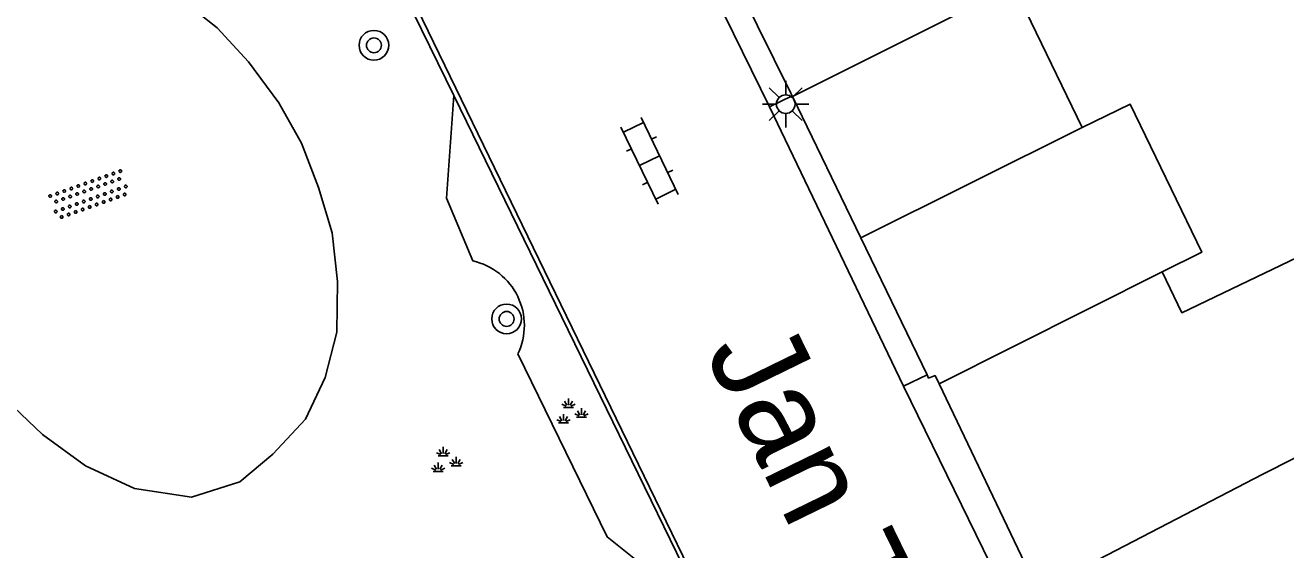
# Model space of a CAD drawing. Extents: x 132994 to 136000, y 393499 to 395512.
# Drawn here: x 134651.8 to 134685.71, y 394959.08 to 394973.19 of the extents above; entities that cross this region are included whole.
import ezdxf

# ---------------------------------------------------------------- set-up
doc = ezdxf.new("R2010")
doc.units = 0
for name, color, linetype in [('gg-afsc-hekwerk', 7, 'Continuous'), ('gg-anno-openbare ruimte label', 7, 'Continuous'), ('gg-bbg-bijgebouw', 7, 'Continuous'), ('gg-bbg-gedigitaliseerde bijgebouw', 7, 'Continuous'), ('gg-bbg-tussenscheiding', 7, 'Continuous'), ('gg-knt-onverhard', 7, 'Continuous'), ('gg-knt-verharding', 7, 'Continuous'), ('gg-knt-verharding nz', 7, 'Continuous'), ('gt-grn-groengrens', 7, 'Continuous'), ('gt-symb-boom', 7, 'Continuous'), ('gt-symb-groenvak', 7, 'Continuous'), ('gt-symb-klinker verharding', 7, 'Continuous'), ('gt-symb-lichtmast', 7, 'Continuous'), ('gt-symb-overige verharding', 7, 'Continuous')]:
    doc.layers.add(name, color=color, linetype=linetype)

# ---------------------------------------------------------------- blocks, each defined once
blk = doc.blocks.new('gt0-LMAST')
at = {"layer": 'gt-symb-lichtmast'}
for p, q in [((-0.182, 0.173), (-0.447, 0.438)), ((-0.005, 0.246), (-0.005, 0.621)), ((0.172, 0.173), (0.437, 0.438)), ((-0.255, -0.004), (-0.63, -0.004)), ((-0.182, -0.181), (-0.447, -0.446)), ((-0.005, -0.254), (-0.005, -0.629)), ((0.437, -0.446), (0.172, -0.181)), ((0.245, -0.004), (0.62, -0.004))]:
    blk.add_line(p, q, dxfattribs=at)
blk.add_circle((-0.005, -0.004), 0.25, dxfattribs=at)
blk = doc.blocks.new('gt0-BOOM')
at = {"layer": 'gt-symb-boom'}
for radius in [0.4, 0.2]:
    blk.add_circle((0, 0), radius, dxfattribs=at)
blk = doc.blocks.new('gt0-GRVAK')
at = {"layer": 'gt-symb-groenvak'}
for p, q in [((-0.047, 0.214), (-0.047, 0.393)), ((-0.11, 0.189), (-0.228, 0.24)), ((-0.182, 0.153), (0.088, 0.153)), ((-0.091, 0.211), (-0.156, 0.322)), ((-0.004, 0.211), (0.061, 0.322)), ((0.015, 0.189), (0.133, 0.24)), ((0.262, -0.052), (0.197, 0.059)), ((0.305, -0.049), (0.305, 0.13)), ((0.349, -0.052), (0.414, 0.059)), ((-0.245, -0.228), (-0.363, -0.177)), ((-0.318, -0.264), (-0.047, -0.264)), ((-0.226, -0.206), (-0.291, -0.095)), ((-0.183, -0.203), (-0.183, -0.024)), ((-0.139, -0.206), (-0.074, -0.095)), ((-0.12, -0.228), (-0.002, -0.177)), ((0.243, -0.074), (0.125, -0.023)), ((0.17, -0.11), (0.441, -0.11)), ((0.368, -0.074), (0.486, -0.023))]:
    blk.add_line(p, q, dxfattribs=at)
blk = doc.blocks.new('gt0-KL1')
at = {"layer": 'gt-symb-klinker verharding'}
for p, q in [((-0.5, 0.3), (-0.5, 0.45)), ((0.5, 0.3), (0.5, 0.45)), ((-1.15, 0.3), (1.15, 0.3)), ((-1, -0.3), (-1, 0.3)), ((0, -0.3), (0, 0.3)), ((1, -0.3), (1, 0.3)), ((-1.15, -0.3), (1.15, -0.3)), ((-0.5, -0.45), (-0.5, -0.3)), ((0.5, -0.45), (0.5, -0.3))]:
    blk.add_line(p, q, dxfattribs=at)
blk = doc.blocks.new('gt0-OVH')
at = {"layer": 'gt-symb-overige verharding'}
for points in [[(-0.972, 0.298), (-0.967, 0.308), (-0.965, 0.319), (-0.966, 0.33), (-0.971, 0.34), (-0.978, 0.348), (-0.988, 0.353), (-0.999, 0.355), (-1.01, 0.354), (-1.02, 0.349), (-1.028, 0.342), (-1.033, 0.332), (-1.035, 0.321), (-1.034, 0.31), (-1.029, 0.3), (-1.022, 0.292), (-1.012, 0.287), (-1.001, 0.285), (-0.99, 0.286), (-0.98, 0.291)], [(-0.772, 0.298), (-0.767, 0.308), (-0.765, 0.319), (-0.766, 0.33), (-0.771, 0.34), (-0.778, 0.348), (-0.788, 0.353), (-0.799, 0.355), (-0.81, 0.354), (-0.82, 0.349), (-0.828, 0.342), (-0.833, 0.332), (-0.835, 0.321), (-0.834, 0.31), (-0.829, 0.3), (-0.822, 0.292), (-0.812, 0.287), (-0.801, 0.285), (-0.79, 0.286), (-0.78, 0.291)], [(-0.572, 0.298), (-0.567, 0.308), (-0.565, 0.319), (-0.566, 0.33), (-0.571, 0.34), (-0.578, 0.348), (-0.588, 0.353), (-0.599, 0.355), (-0.61, 0.354), (-0.62, 0.349), (-0.628, 0.342), (-0.633, 0.332), (-0.635, 0.321), (-0.634, 0.31), (-0.629, 0.3), (-0.622, 0.292), (-0.612, 0.287), (-0.601, 0.285), (-0.59, 0.286), (-0.58, 0.291)], [(-0.372, 0.298), (-0.367, 0.308), (-0.365, 0.319), (-0.366, 0.33), (-0.371, 0.34), (-0.378, 0.348), (-0.388, 0.353), (-0.399, 0.355), (-0.41, 0.354), (-0.42, 0.349), (-0.428, 0.342), (-0.433, 0.332), (-0.435, 0.321), (-0.434, 0.31), (-0.429, 0.3), (-0.422, 0.292), (-0.412, 0.287), (-0.401, 0.285), (-0.39, 0.286), (-0.38, 0.291)], [(-0.172, 0.298), (-0.167, 0.308), (-0.165, 0.319), (-0.166, 0.33), (-0.171, 0.34), (-0.178, 0.348), (-0.188, 0.353), (-0.199, 0.355), (-0.21, 0.354), (-0.22, 0.349), (-0.228, 0.342), (-0.233, 0.332), (-0.235, 0.321), (-0.234, 0.31), (-0.229, 0.3), (-0.222, 0.292), (-0.212, 0.287), (-0.201, 0.285), (-0.19, 0.286), (-0.18, 0.291)], [(0.028, 0.298), (0.033, 0.308), (0.035, 0.319), (0.034, 0.33), (0.029, 0.34), (0.022, 0.348), (0.012, 0.353), (0.001, 0.355), (-0.01, 0.354), (-0.02, 0.349), (-0.028, 0.342), (-0.033, 0.332), (-0.035, 0.321), (-0.034, 0.31), (-0.029, 0.3), (-0.022, 0.292), (-0.012, 0.287), (-0.001, 0.285), (0.01, 0.286), (0.02, 0.291)], [(0.228, 0.298), (0.233, 0.308), (0.235, 0.319), (0.234, 0.33), (0.229, 0.34), (0.222, 0.348), (0.212, 0.353), (0.201, 0.355), (0.19, 0.354), (0.18, 0.349), (0.172, 0.342), (0.167, 0.332), (0.165, 0.321), (0.166, 0.31), (0.171, 0.3), (0.178, 0.292), (0.188, 0.287), (0.199, 0.285), (0.21, 0.286), (0.22, 0.291)], [(0.428, 0.298), (0.433, 0.308), (0.435, 0.319), (0.434, 0.33), (0.429, 0.34), (0.422, 0.348), (0.412, 0.353), (0.401, 0.355), (0.39, 0.354), (0.38, 0.349), (0.372, 0.342), (0.367, 0.332), (0.365, 0.321), (0.366, 0.31), (0.371, 0.3), (0.378, 0.292), (0.388, 0.287), (0.399, 0.285), (0.41, 0.286), (0.42, 0.291)], [(0.628, 0.298), (0.633, 0.308), (0.635, 0.319), (0.634, 0.33), (0.629, 0.34), (0.622, 0.348), (0.612, 0.353), (0.601, 0.355), (0.59, 0.354), (0.58, 0.349), (0.572, 0.342), (0.567, 0.332), (0.565, 0.321), (0.566, 0.31), (0.571, 0.3), (0.578, 0.292), (0.588, 0.287), (0.599, 0.285), (0.61, 0.286), (0.62, 0.291)], [(0.828, 0.298), (0.833, 0.308), (0.835, 0.319), (0.834, 0.33), (0.829, 0.34), (0.822, 0.348), (0.812, 0.353), (0.801, 0.355), (0.79, 0.354), (0.78, 0.349), (0.772, 0.342), (0.767, 0.332), (0.765, 0.321), (0.766, 0.31), (0.771, 0.3), (0.778, 0.292), (0.788, 0.287), (0.799, 0.285), (0.81, 0.286), (0.82, 0.291)], [(1.028, 0.298), (1.033, 0.308), (1.035, 0.319), (1.034, 0.33), (1.029, 0.34), (1.022, 0.348), (1.012, 0.353), (1.001, 0.355), (0.99, 0.354), (0.98, 0.349), (0.972, 0.342), (0.967, 0.332), (0.965, 0.321), (0.966, 0.31), (0.971, 0.3), (0.978, 0.292), (0.988, 0.287), (0.999, 0.285), (1.01, 0.286), (1.02, 0.291)], [(-0.872, 0.106), (-0.867, 0.116), (-0.865, 0.126), (-0.866, 0.137), (-0.871, 0.147), (-0.878, 0.156), (-0.888, 0.161), (-0.899, 0.163), (-0.91, 0.162), (-0.92, 0.157), (-0.928, 0.15), (-0.933, 0.14), (-0.935, 0.129), (-0.934, 0.118), (-0.929, 0.108), (-0.922, 0.1), (-0.912, 0.095), (-0.901, 0.092), (-0.89, 0.094), (-0.88, 0.098)], [(-0.672, 0.106), (-0.667, 0.116), (-0.665, 0.126), (-0.666, 0.137), (-0.671, 0.147), (-0.678, 0.156), (-0.688, 0.161), (-0.699, 0.163), (-0.71, 0.162), (-0.72, 0.157), (-0.728, 0.15), (-0.733, 0.14), (-0.735, 0.129), (-0.734, 0.118), (-0.729, 0.108), (-0.722, 0.1), (-0.712, 0.095), (-0.701, 0.092), (-0.69, 0.094), (-0.68, 0.098)], [(-0.472, 0.106), (-0.467, 0.116), (-0.465, 0.126), (-0.466, 0.137), (-0.471, 0.147), (-0.478, 0.156), (-0.488, 0.161), (-0.499, 0.163), (-0.51, 0.162), (-0.52, 0.157), (-0.528, 0.15), (-0.533, 0.14), (-0.535, 0.129), (-0.534, 0.118), (-0.529, 0.108), (-0.522, 0.1), (-0.512, 0.095), (-0.501, 0.092), (-0.49, 0.094), (-0.48, 0.098)], [(-0.272, 0.106), (-0.267, 0.116), (-0.265, 0.126), (-0.266, 0.137), (-0.271, 0.147), (-0.278, 0.156), (-0.288, 0.161), (-0.299, 0.163), (-0.31, 0.162), (-0.32, 0.157), (-0.328, 0.15), (-0.333, 0.14), (-0.335, 0.129), (-0.334, 0.118), (-0.329, 0.108), (-0.322, 0.1), (-0.312, 0.095), (-0.301, 0.092), (-0.29, 0.094), (-0.28, 0.098)], [(-0.072, 0.106), (-0.067, 0.116), (-0.065, 0.126), (-0.066, 0.137), (-0.071, 0.147), (-0.078, 0.156), (-0.088, 0.161), (-0.099, 0.163), (-0.11, 0.162), (-0.12, 0.157), (-0.128, 0.15), (-0.133, 0.14), (-0.135, 0.129), (-0.134, 0.118), (-0.129, 0.108), (-0.122, 0.1), (-0.112, 0.095), (-0.101, 0.092), (-0.09, 0.094), (-0.08, 0.098)], [(0.128, 0.106), (0.133, 0.116), (0.135, 0.126), (0.134, 0.137), (0.129, 0.147), (0.122, 0.156), (0.112, 0.161), (0.101, 0.163), (0.09, 0.162), (0.08, 0.157), (0.072, 0.15), (0.067, 0.14), (0.065, 0.129), (0.066, 0.118), (0.071, 0.108), (0.078, 0.1), (0.088, 0.095), (0.099, 0.092), (0.11, 0.094), (0.12, 0.098)], [(0.328, 0.106), (0.333, 0.116), (0.335, 0.126), (0.334, 0.137), (0.329, 0.147), (0.322, 0.156), (0.312, 0.161), (0.301, 0.163), (0.29, 0.162), (0.28, 0.157), (0.272, 0.15), (0.267, 0.14), (0.265, 0.129), (0.266, 0.118), (0.271, 0.108), (0.278, 0.1), (0.288, 0.095), (0.299, 0.092), (0.31, 0.094), (0.32, 0.098)], [(0.528, 0.106), (0.533, 0.116), (0.535, 0.126), (0.534, 0.137), (0.529, 0.147), (0.522, 0.156), (0.512, 0.161), (0.501, 0.163), (0.49, 0.162), (0.48, 0.157), (0.472, 0.15), (0.467, 0.14), (0.465, 0.129), (0.466, 0.118), (0.471, 0.108), (0.478, 0.1), (0.488, 0.095), (0.499, 0.092), (0.51, 0.094), (0.52, 0.098)], [(0.728, 0.106), (0.733, 0.116), (0.735, 0.126), (0.734, 0.137), (0.729, 0.147), (0.722, 0.156), (0.712, 0.161), (0.701, 0.163), (0.69, 0.162), (0.68, 0.157), (0.672, 0.15), (0.667, 0.14), (0.665, 0.129), (0.666, 0.118), (0.671, 0.108), (0.678, 0.1), (0.688, 0.095), (0.699, 0.092), (0.71, 0.094), (0.72, 0.098)], [(0.928, 0.106), (0.933, 0.116), (0.935, 0.126), (0.934, 0.137), (0.929, 0.147), (0.922, 0.156), (0.912, 0.161), (0.901, 0.163), (0.89, 0.162), (0.88, 0.157), (0.872, 0.15), (0.867, 0.14), (0.865, 0.129), (0.866, 0.118), (0.871, 0.108), (0.878, 0.1), (0.888, 0.095), (0.899, 0.092), (0.91, 0.094), (0.92, 0.098)], [(-0.972, -0.142), (-0.967, -0.132), (-0.965, -0.121), (-0.966, -0.11), (-0.971, -0.1), (-0.978, -0.092), (-0.988, -0.087), (-0.999, -0.085), (-1.01, -0.086), (-1.02, -0.091), (-1.028, -0.098), (-1.033, -0.108), (-1.035, -0.119), (-1.034, -0.13), (-1.029, -0.14), (-1.022, -0.148), (-1.012, -0.153), (-1.001, -0.155), (-0.99, -0.154), (-0.98, -0.149)], [(-0.872, -0.334), (-0.867, -0.324), (-0.865, -0.314), (-0.866, -0.303), (-0.871, -0.293), (-0.878, -0.284), (-0.888, -0.279), (-0.899, -0.277), (-0.91, -0.278), (-0.92, -0.283), (-0.928, -0.29), (-0.933, -0.3), (-0.935, -0.311), (-0.934, -0.322), (-0.929, -0.332), (-0.922, -0.34), (-0.912, -0.345), (-0.901, -0.348), (-0.89, -0.346), (-0.88, -0.342)], [(-0.772, -0.142), (-0.767, -0.132), (-0.765, -0.121), (-0.766, -0.11), (-0.771, -0.1), (-0.778, -0.092), (-0.788, -0.087), (-0.799, -0.085), (-0.81, -0.086), (-0.82, -0.091), (-0.828, -0.098), (-0.833, -0.108), (-0.835, -0.119), (-0.834, -0.13), (-0.829, -0.14), (-0.822, -0.148), (-0.812, -0.153), (-0.801, -0.155), (-0.79, -0.154), (-0.78, -0.149)], [(-0.672, -0.334), (-0.667, -0.324), (-0.665, -0.314), (-0.666, -0.303), (-0.671, -0.293), (-0.678, -0.284), (-0.688, -0.279), (-0.699, -0.277), (-0.71, -0.278), (-0.72, -0.283), (-0.728, -0.29), (-0.733, -0.3), (-0.735, -0.311), (-0.734, -0.322), (-0.729, -0.332), (-0.722, -0.34), (-0.712, -0.345), (-0.701, -0.348), (-0.69, -0.346), (-0.68, -0.342)], [(-0.572, -0.142), (-0.567, -0.132), (-0.565, -0.121), (-0.566, -0.11), (-0.571, -0.1), (-0.578, -0.092), (-0.588, -0.087), (-0.599, -0.085), (-0.61, -0.086), (-0.62, -0.091), (-0.628, -0.098), (-0.633, -0.108), (-0.635, -0.119), (-0.634, -0.13), (-0.629, -0.14), (-0.622, -0.148), (-0.612, -0.153), (-0.601, -0.155), (-0.59, -0.154), (-0.58, -0.149)], [(-0.472, -0.334), (-0.467, -0.324), (-0.465, -0.314), (-0.466, -0.303), (-0.471, -0.293), (-0.478, -0.284), (-0.488, -0.279), (-0.499, -0.277), (-0.51, -0.278), (-0.52, -0.283), (-0.528, -0.29), (-0.533, -0.3), (-0.535, -0.311), (-0.534, -0.322), (-0.529, -0.332), (-0.522, -0.34), (-0.512, -0.345), (-0.501, -0.348), (-0.49, -0.346), (-0.48, -0.342)], [(-0.372, -0.142), (-0.367, -0.132), (-0.365, -0.121), (-0.366, -0.11), (-0.371, -0.1), (-0.378, -0.092), (-0.388, -0.087), (-0.399, -0.085), (-0.41, -0.086), (-0.42, -0.091), (-0.428, -0.098), (-0.433, -0.108), (-0.435, -0.119), (-0.434, -0.13), (-0.429, -0.14), (-0.422, -0.148), (-0.412, -0.153), (-0.401, -0.155), (-0.39, -0.154), (-0.38, -0.149)], [(-0.272, -0.334), (-0.267, -0.324), (-0.265, -0.314), (-0.266, -0.303), (-0.271, -0.293), (-0.278, -0.284), (-0.288, -0.279), (-0.299, -0.277), (-0.31, -0.278), (-0.32, -0.283), (-0.328, -0.29), (-0.333, -0.3), (-0.335, -0.311), (-0.334, -0.322), (-0.329, -0.332), (-0.322, -0.34), (-0.312, -0.345), (-0.301, -0.348), (-0.29, -0.346), (-0.28, -0.342)], [(-0.172, -0.142), (-0.167, -0.132), (-0.165, -0.121), (-0.166, -0.11), (-0.171, -0.1), (-0.178, -0.092), (-0.188, -0.087), (-0.199, -0.085), (-0.21, -0.086), (-0.22, -0.091), (-0.228, -0.098), (-0.233, -0.108), (-0.235, -0.119), (-0.234, -0.13), (-0.229, -0.14), (-0.222, -0.148), (-0.212, -0.153), (-0.201, -0.155), (-0.19, -0.154), (-0.18, -0.149)], [(-0.072, -0.334), (-0.067, -0.324), (-0.065, -0.314), (-0.066, -0.303), (-0.071, -0.293), (-0.078, -0.284), (-0.088, -0.279), (-0.099, -0.277), (-0.11, -0.278), (-0.12, -0.283), (-0.128, -0.29), (-0.133, -0.3), (-0.135, -0.311), (-0.134, -0.322), (-0.129, -0.332), (-0.122, -0.34), (-0.112, -0.345), (-0.101, -0.348), (-0.09, -0.346), (-0.08, -0.342)], [(0.028, -0.142), (0.033, -0.132), (0.035, -0.121), (0.034, -0.11), (0.029, -0.1), (0.022, -0.092), (0.012, -0.087), (0.001, -0.085), (-0.01, -0.086), (-0.02, -0.091), (-0.028, -0.098), (-0.033, -0.108), (-0.035, -0.119), (-0.034, -0.13), (-0.029, -0.14), (-0.022, -0.148), (-0.012, -0.153), (-0.001, -0.155), (0.01, -0.154), (0.02, -0.149)], [(0.128, -0.334), (0.133, -0.324), (0.135, -0.314), (0.134, -0.303), (0.129, -0.293), (0.122, -0.284), (0.112, -0.279), (0.101, -0.277), (0.09, -0.278), (0.08, -0.283), (0.072, -0.29), (0.067, -0.3), (0.065, -0.311), (0.066, -0.322), (0.071, -0.332), (0.078, -0.34), (0.088, -0.345), (0.099, -0.348), (0.11, -0.346), (0.12, -0.342)], [(0.228, -0.142), (0.233, -0.132), (0.235, -0.121), (0.234, -0.11), (0.229, -0.1), (0.222, -0.092), (0.212, -0.087), (0.201, -0.085), (0.19, -0.086), (0.18, -0.091), (0.172, -0.098), (0.167, -0.108), (0.165, -0.119), (0.166, -0.13), (0.171, -0.14), (0.178, -0.148), (0.188, -0.153), (0.199, -0.155), (0.21, -0.154), (0.22, -0.149)], [(0.328, -0.334), (0.333, -0.324), (0.335, -0.314), (0.334, -0.303), (0.329, -0.293), (0.322, -0.284), (0.312, -0.279), (0.301, -0.277), (0.29, -0.278), (0.28, -0.283), (0.272, -0.29), (0.267, -0.3), (0.265, -0.311), (0.266, -0.322), (0.271, -0.332), (0.278, -0.34), (0.288, -0.345), (0.299, -0.348), (0.31, -0.346), (0.32, -0.342)], [(0.428, -0.142), (0.433, -0.132), (0.435, -0.121), (0.434, -0.11), (0.429, -0.1), (0.422, -0.092), (0.412, -0.087), (0.401, -0.085), (0.39, -0.086), (0.38, -0.091), (0.372, -0.098), (0.367, -0.108), (0.365, -0.119), (0.366, -0.13), (0.371, -0.14), (0.378, -0.148), (0.388, -0.153), (0.399, -0.155), (0.41, -0.154), (0.42, -0.149)], [(0.528, -0.334), (0.533, -0.324), (0.535, -0.314), (0.534, -0.303), (0.529, -0.293), (0.522, -0.284), (0.512, -0.279), (0.501, -0.277), (0.49, -0.278), (0.48, -0.283), (0.472, -0.29), (0.467, -0.3), (0.465, -0.311), (0.466, -0.322), (0.471, -0.332), (0.478, -0.34), (0.488, -0.345), (0.499, -0.348), (0.51, -0.346), (0.52, -0.342)], [(0.628, -0.142), (0.633, -0.132), (0.635, -0.121), (0.634, -0.11), (0.629, -0.1), (0.622, -0.092), (0.612, -0.087), (0.601, -0.085), (0.59, -0.086), (0.58, -0.091), (0.572, -0.098), (0.567, -0.108), (0.565, -0.119), (0.566, -0.13), (0.571, -0.14), (0.578, -0.148), (0.588, -0.153), (0.599, -0.155), (0.61, -0.154), (0.62, -0.149)], [(0.728, -0.334), (0.733, -0.324), (0.735, -0.314), (0.734, -0.303), (0.729, -0.293), (0.722, -0.284), (0.712, -0.279), (0.701, -0.277), (0.69, -0.278), (0.68, -0.283), (0.672, -0.29), (0.667, -0.3), (0.665, -0.311), (0.666, -0.322), (0.671, -0.332), (0.678, -0.34), (0.688, -0.345), (0.699, -0.348), (0.71, -0.346), (0.72, -0.342)], [(0.828, -0.142), (0.833, -0.132), (0.835, -0.121), (0.834, -0.11), (0.829, -0.1), (0.822, -0.092), (0.812, -0.087), (0.801, -0.085), (0.79, -0.086), (0.78, -0.091), (0.772, -0.098), (0.767, -0.108), (0.765, -0.119), (0.766, -0.13), (0.771, -0.14), (0.778, -0.148), (0.788, -0.153), (0.799, -0.155), (0.81, -0.154), (0.82, -0.149)], [(0.928, -0.334), (0.933, -0.324), (0.935, -0.314), (0.934, -0.303), (0.929, -0.293), (0.922, -0.284), (0.912, -0.279), (0.901, -0.277), (0.89, -0.278), (0.88, -0.283), (0.872, -0.29), (0.867, -0.3), (0.865, -0.311), (0.866, -0.322), (0.871, -0.332), (0.878, -0.34), (0.888, -0.345), (0.899, -0.348), (0.91, -0.346), (0.92, -0.342)], [(1.028, -0.142), (1.033, -0.132), (1.035, -0.121), (1.034, -0.11), (1.029, -0.1), (1.022, -0.092), (1.012, -0.087), (1.001, -0.085), (0.99, -0.086), (0.98, -0.091), (0.972, -0.098), (0.967, -0.108), (0.965, -0.119), (0.966, -0.13), (0.971, -0.14), (0.978, -0.148), (0.988, -0.153), (0.999, -0.155), (1.01, -0.154), (1.02, -0.149)]]:
    blk.add_lwpolyline(points, close=True, dxfattribs=at)

msp = doc.modelspace()

# ---------------------------------------------------------------- linework, layer by layer
at = {"layer": 'gg-afsc-hekwerk'}
for p, q in [((134663.334, 394971.297), (134659.099, 394979.979)), ((134669.843, 394957.951), (134663.334, 394971.297))]:
    msp.add_line(p, q, dxfattribs=at)
at = {"layer": 'gg-bbg-bijgebouw'}
for p, q in [((134672.433, 394971.289), (134672.44, 394971.274)), ((134674.28, 394967.471), (134672.44, 394971.274)), ((134676.063, 394963.789), (134674.28, 394967.471)), ((134679.049, 394957.975), (134676.384, 394963.547))]:
    msp.add_line(p, q, dxfattribs=at)
for points in [[(134670.606, 394974.99), (134672.399, 394971.359), (134672.433, 394971.289)], [(134676.384, 394963.547), (134676.278, 394963.768), (134676.106, 394963.699), (134676.063, 394963.789)]]:
    msp.add_lwpolyline(points, dxfattribs=at)
at = {"layer": 'gg-bbg-gedigitaliseerde bijgebouw'}
for points in [[(134680.232, 394970.442), (134678.447, 394974.134), (134679.273, 394974.533), (134679.211, 394974.662)], [(134682.387, 394966.553), (134683.453, 394967.084), (134681.53, 394971.062), (134680.232, 394970.442)], [(134690.152, 394963.671), (134690.02, 394963.947), (134691.726, 394964.763), (134689.814, 394968.758), (134682.917, 394965.458), (134682.387, 394966.553)]]:
    msp.add_lwpolyline(points, dxfattribs=at)
at = {"layer": 'gg-bbg-tussenscheiding'}
for p, q in [((134672.44, 394971.274), (134679.211, 394974.662)), ((134674.28, 394967.471), (134680.232, 394970.442)), ((134676.384, 394963.547), (134682.387, 394966.553))]:
    msp.add_line(p, q, dxfattribs=at)
msp.add_lwpolyline([(134679.049, 394957.975), (134685.093, 394961.117), (134690.152, 394963.671)], dxfattribs=at)
at = {"layer": 'gg-knt-onverhard'}
msp.add_lwpolyline([(134651.101, 394963.281), (134652.267, 394962.186), (134653.426, 394961.336), (134654.738, 394960.727), (134656.276, 394960.5), (134657.572, 394960.911), (134658.462, 394961.655), (134659.344, 394962.594), (134659.875, 394963.712), (134660.189, 394964.935), (134660.199, 394966.301), (134660.06, 394967.602), (134659.688, 394968.829), (134659.237, 394970.015), (134658.624, 394971.106), (134657.813, 394972.202), (134656.967, 394973.116), (134655.87, 394973.986)], dxfattribs=at)
at = {"layer": 'gg-knt-verharding'}
for p, q in [((134671.82, 394970.992), (134663.901, 394987.251)), ((134679.987, 394937.322), (134659.054, 394980.427)), ((134675.429, 394963.482), (134671.82, 394970.992)), ((134675.429, 394963.482), (134676.063, 394963.789)), ((134679.906, 394954.339), (134675.429, 394963.482))]:
    msp.add_line(p, q, dxfattribs=at)
at = {"layer": 'gg-knt-verharding nz'}
msp.add_line((134671.82, 394970.992), (134672.433, 394971.289), dxfattribs=at)
at = {"layer": 'gt-grn-groengrens'}
for points in [[(134663.334, 394971.297), (134663.136, 394968.536), (134663.846, 394966.85)], [(134665.055, 394964.349), (134667.458, 394959.429), (134668.312, 394958.747), (134668.969, 394957.525), (134669.843, 394957.951)]]:
    msp.add_lwpolyline(points, dxfattribs=at)
msp.add_arc((134663.452, 394965.117), 1.777, 334.4003, 77.1986, dxfattribs=at)

# ---------------------------------------------------------------- block references
at = {"layer": 'gt-symb-boom'}
for p in [(134661.183, 394972.649), (134664.752, 394965.29)]:
    msp.add_blockref('gt0-BOOM', p, dxfattribs=at)
at = {"layer": 'gt-symb-groenvak'}
for p in [(134666.463, 394962.757), (134663.093, 394961.453)]:
    msp.add_blockref('gt0-GRVAK', p, dxfattribs=at)
at = {"layer": 'gt-symb-klinker verharding', "rotation": -64.15238978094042}
msp.add_blockref('gt0-KL1', (134668.599, 394969.545), dxfattribs=at)
at = {"layer": 'gt-symb-lichtmast'}
msp.add_blockref('gt0-LMAST', (134672.266, 394971.071), dxfattribs=at)
at = {"layer": 'gt-symb-overige verharding', "rotation": 19.63070227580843}
msp.add_blockref('gt0-OVH', (134653.525, 394968.629), dxfattribs=at)

# ---------------------------------------------------------------- texts
at = {"layer": 'gg-anno-openbare ruimte label'}
msp.add_text('Jan Truijenerf', height=2.5, rotation=296, dxfattribs=at).set_placement((134670.065, 394964.407))

doc.saveas('drawing.dxf')
